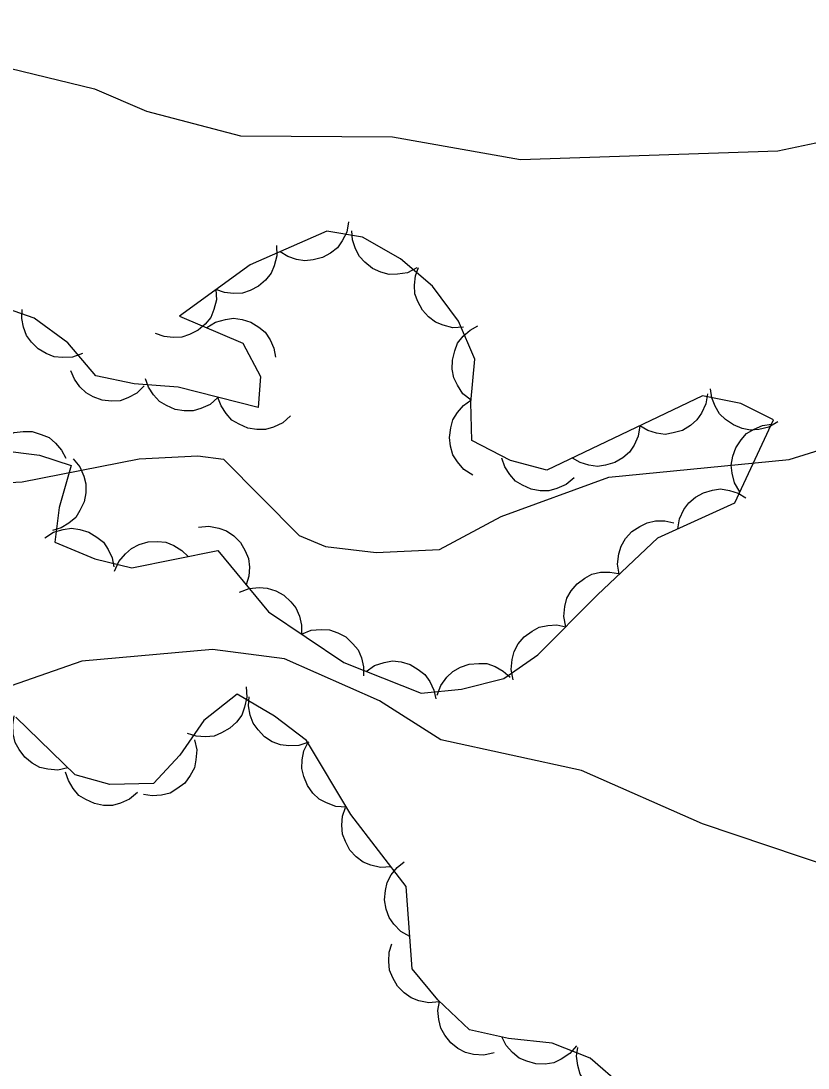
# Model space of a CAD drawing. Extents: x 336540 to 340074, y 5572036 to 5573747.
# Drawn here: x 337777.88 to 337809.42, y 5573494.15 to 5573536.12 of the extents above; entities that cross this region are included whole.
import ezdxf

# ---------------------------------------------------------------- set-up
doc = ezdxf.new("R2010")
doc.units = 0
doc.layers.add('Niveau 2', color=7, linetype='Continuous')
doc.layers.add('Niveau 44', color=7, linetype='Continuous')

msp = doc.modelspace()

# ---------------------------------------------------------------- linework, layer by layer
at = {"layer": 'Niveau 2'}
for points in [[(337734.3, 5573536.12), (337742.15, 5573534.82), (337748.53, 5573532.76), (337754.02, 5573531.53), (337756.37, 5573531.64), (337761.89, 5573532.96), (337764.38, 5573533.92), (337768.24, 5573534.63), (337774.49, 5573534.94), (337780.83, 5573533.4), (337782.91, 5573532.5), (337786.68, 5573531.52), (337792.77, 5573531.48), (337797.9, 5573530.56), (337808.21, 5573530.91), (337815.57, 5573532.47)], [(337734.64, 5573519.83), (337737.38, 5573519.31), (337748.91, 5573519.03), (337752.16, 5573518.2), (337754.88, 5573517.98), (337757.46, 5573517.28), (337761.85, 5573517.33), (337763.9, 5573516.93), (337777.93, 5573517.65), (337782.61, 5573518.57), (337784.97, 5573518.69), (337786, 5573518.56), (337789.03, 5573515.5), (337790.08, 5573515.05), (337792.11, 5573514.81), (337794.65, 5573514.94), (337797.12, 5573516.26), (337801.44, 5573517.83), (337808.67, 5573518.54), (337810.68, 5573519.17)], [(337811.74, 5573501.73), (337805.2, 5573503.94), (337800.34, 5573506.07), (337794.7, 5573507.3), (337792.25, 5573508.87), (337788.44, 5573510.55), (337785.55, 5573510.93), (337780.32, 5573510.46), (337777.48, 5573509.47), (337769.3, 5573507.37), (337764.57, 5573507.29), (337756.58, 5573507.9), (337751.62, 5573508.65), (337748.71, 5573509.52), (337746.69, 5573509.43), (337742.38, 5573507.34), (337740.02, 5573507.21), (337736.21, 5573508.89), (337733.85, 5573508.76)]]:
    msp.add_lwpolyline(points, dxfattribs=at)
at = {"layer": 'Niveau 44'}
for points in [[(337791.01, 5573528.07), (337790.94, 5573527.66), (337790.75, 5573527.3), (337790.56, 5573527.03), (337790.28, 5573526.81), (337789.96, 5573526.64), (337789.59, 5573526.54), (337789.26, 5573526.5), (337788.92, 5573526.56), (337788.57, 5573526.68), (337788.26, 5573526.87)], [(337777.01, 5573518.92), (337778.62, 5573518.72), (337779.89, 5573518.3), (337779.41, 5573516.62), (337779.23, 5573515.23), (337780.84, 5573514.56), (337782.32, 5573514.2), (337785.77, 5573514.89), (337787.8, 5573512.43), (337790.82, 5573510.4), (337793.92, 5573509.18), (337795.53, 5573509.34), (337797.23, 5573509.76), (337798.59, 5573510.71), (337800.99, 5573513.12), (337803.4, 5573515.4), (337806.49, 5573516.8), (337808.04, 5573520.13), (337806.73, 5573520.78), (337805.2, 5573521.09), (337798.95, 5573518.11), (337797.5, 5573518.5), (337795.95, 5573519.3), (337795.91, 5573520.83), (337796.07, 5573522.57), (337795.42, 5573524.09), (337794.37, 5573525.49), (337793.09, 5573526.59), (337791.57, 5573527.46), (337790.13, 5573527.69), (337787.06, 5573526.35), (337784.23, 5573524.29), (337786.77, 5573523.21), (337787.48, 5573521.87), (337787.38, 5573520.62), (337784.18, 5573521.44), (337782.42, 5573521.57), (337780.88, 5573521.89), (337779.75, 5573523.22), (337778.4, 5573524.21), (337775.27, 5573525.3)], [(337793.74, 5573526.22), (337793.37, 5573526.03), (337792.97, 5573525.97), (337792.64, 5573525.96), (337792.3, 5573526.05), (337791.96, 5573526.2), (337791.66, 5573526.45), (337791.44, 5573526.68), (337791.28, 5573526.99), (337791.17, 5573527.35), (337791.14, 5573527.71)], [(337788.12, 5573527.12), (337788.13, 5573526.7), (337788.03, 5573526.31), (337787.9, 5573526.01), (337787.68, 5573525.73), (337787.4, 5573525.49), (337787.06, 5573525.32), (337786.75, 5573525.21), (337786.4, 5573525.19), (337786.03, 5573525.23), (337785.69, 5573525.36)], [(337795.61, 5573523.84), (337795.19, 5573523.82), (337794.8, 5573523.92), (337794.49, 5573524.04), (337794.21, 5573524.26), (337793.97, 5573524.53), (337793.79, 5573524.87), (337793.67, 5573525.18), (337793.65, 5573525.53), (337793.69, 5573525.9), (337793.81, 5573526.24)], [(337785.69, 5573525.36), (337785.71, 5573524.94), (337785.6, 5573524.55), (337785.48, 5573524.24), (337785.26, 5573523.97), (337784.98, 5573523.73), (337784.63, 5573523.55), (337784.33, 5573523.44), (337783.98, 5573523.43), (337783.61, 5573523.47), (337783.27, 5573523.59)], [(337780.34, 5573522.79), (337779.94, 5573522.65), (337779.54, 5573522.63), (337779.21, 5573522.66), (337778.88, 5573522.79), (337778.57, 5573522.98), (337778.3, 5573523.25), (337778.1, 5573523.51), (337777.98, 5573523.84), (337777.91, 5573524.2), (337777.92, 5573524.56)], [(337785.32, 5573523.83), (337785.67, 5573524.05), (337786.07, 5573524.16), (337786.39, 5573524.21), (337786.74, 5573524.16), (337787.09, 5573524.05), (337787.41, 5573523.84), (337787.67, 5573523.64), (337787.86, 5573523.34), (337788.01, 5573523), (337788.08, 5573522.65)], [(337795.92, 5573520.92), (337795.59, 5573521.18), (337795.37, 5573521.52), (337795.22, 5573521.82), (337795.16, 5573522.16), (337795.17, 5573522.53), (337795.27, 5573522.9), (337795.38, 5573523.21), (337795.6, 5573523.48), (337795.88, 5573523.73), (337796.19, 5573523.9)], [(337782.82, 5573521.49), (337782.52, 5573521.2), (337782.16, 5573521.01), (337781.85, 5573520.9), (337781.5, 5573520.88), (337781.13, 5573520.92), (337780.77, 5573521.06), (337780.49, 5573521.21), (337780.24, 5573521.46), (337780.02, 5573521.76), (337779.88, 5573522.1)], [(337785.77, 5573521.03), (337785.46, 5573520.75), (337785.09, 5573520.58), (337784.78, 5573520.49), (337784.42, 5573520.49), (337784.06, 5573520.55), (337783.71, 5573520.7), (337783.43, 5573520.86), (337783.19, 5573521.13), (337782.99, 5573521.44), (337782.87, 5573521.78)], [(337805.39, 5573521.18), (337805.33, 5573520.77), (337805.16, 5573520.4), (337804.97, 5573520.13), (337804.71, 5573519.9), (337804.39, 5573519.71), (337804.02, 5573519.61), (337803.7, 5573519.55), (337803.35, 5573519.6), (337803, 5573519.71), (337802.68, 5573519.89)], [(337808.21, 5573520.05), (337807.85, 5573519.84), (337807.45, 5573519.75), (337807.12, 5573519.72), (337806.78, 5573519.79), (337806.43, 5573519.93), (337806.12, 5573520.15), (337805.88, 5573520.37), (337805.7, 5573520.68), (337805.57, 5573521.02), (337805.52, 5573521.38)], [(337788.68, 5573520.29), (337788.37, 5573520.01), (337788, 5573519.84), (337787.68, 5573519.74), (337787.33, 5573519.74), (337786.97, 5573519.8), (337786.62, 5573519.96), (337786.33, 5573520.12), (337786.1, 5573520.38), (337785.9, 5573520.69), (337785.77, 5573521.03)], [(337795.99, 5573517.92), (337795.63, 5573518.14), (337795.37, 5573518.45), (337795.19, 5573518.73), (337795.09, 5573519.07), (337795.05, 5573519.43), (337795.1, 5573519.81), (337795.18, 5573520.13), (337795.37, 5573520.43), (337795.62, 5573520.71), (337795.91, 5573520.92)], [(337802.68, 5573519.89), (337802.62, 5573519.48), (337802.45, 5573519.11), (337802.27, 5573518.83), (337802, 5573518.61), (337801.68, 5573518.42), (337801.31, 5573518.31), (337800.99, 5573518.26), (337800.64, 5573518.31), (337800.29, 5573518.42), (337799.98, 5573518.6)], [(337806.69, 5573517.24), (337806.48, 5573517.6), (337806.38, 5573517.99), (337806.34, 5573518.32), (337806.41, 5573518.67), (337806.53, 5573519.01), (337806.75, 5573519.33), (337806.96, 5573519.58), (337807.26, 5573519.76), (337807.6, 5573519.9), (337807.96, 5573519.96)], [(337776.69, 5573518.96), (337776.96, 5573519.27), (337777.31, 5573519.49), (337777.61, 5573519.63), (337777.96, 5573519.67), (337778.33, 5573519.66), (337778.69, 5573519.55), (337779, 5573519.42), (337779.26, 5573519.19), (337779.5, 5573518.91), (337779.67, 5573518.59)], [(337800.05, 5573517.81), (337799.73, 5573517.54), (337799.36, 5573517.38), (337799.04, 5573517.28), (337798.69, 5573517.28), (337798.33, 5573517.35), (337797.98, 5573517.51), (337797.7, 5573517.68), (337797.47, 5573517.94), (337797.27, 5573518.25), (337797.15, 5573518.59)], [(337779.97, 5573518.57), (337780.24, 5573518.25), (337780.4, 5573517.88), (337780.48, 5573517.56), (337780.48, 5573517.21), (337780.41, 5573516.85), (337780.24, 5573516.5), (337780.07, 5573516.22), (337779.8, 5573515.99), (337779.49, 5573515.8), (337779.14, 5573515.69)], [(337804.2, 5573515.76), (337804.27, 5573516.17), (337804.45, 5573516.54), (337804.64, 5573516.81), (337804.91, 5573517.03), (337805.23, 5573517.21), (337805.6, 5573517.31), (337805.92, 5573517.36), (337806.27, 5573517.3), (337806.62, 5573517.19), (337806.93, 5573517)], [(337801.86, 5573513.94), (337801.79, 5573514.35), (337801.84, 5573514.76), (337801.93, 5573515.07), (337802.11, 5573515.37), (337802.36, 5573515.65), (337802.68, 5573515.86), (337802.97, 5573516.01), (337803.31, 5573516.08), (337803.68, 5573516.08), (337804.04, 5573516)], [(337778.83, 5573515.4), (337779.18, 5573515.63), (337779.57, 5573515.74), (337779.9, 5573515.79), (337780.24, 5573515.74), (337780.6, 5573515.63), (337780.92, 5573515.43), (337781.18, 5573515.23), (337781.37, 5573514.93), (337781.53, 5573514.6), (337781.6, 5573514.24)], [(337784.99, 5573515.83), (337785.41, 5573515.87), (337785.81, 5573515.79), (337786.12, 5573515.68), (337786.41, 5573515.48), (337786.67, 5573515.21), (337786.86, 5573514.88), (337786.99, 5573514.58), (337787.03, 5573514.23), (337787.01, 5573513.86), (337786.9, 5573513.52)], [(337781.63, 5573514.06), (337781.8, 5573514.45), (337782.06, 5573514.76), (337782.3, 5573514.98), (337782.61, 5573515.14), (337782.97, 5573515.24), (337783.35, 5573515.25), (337783.68, 5573515.23), (337784, 5573515.1), (337784.32, 5573514.9), (337784.58, 5573514.65)], [(337799.71, 5573511.84), (337799.63, 5573512.25), (337799.68, 5573512.65), (337799.75, 5573512.98), (337799.93, 5573513.28), (337800.17, 5573513.56), (337800.48, 5573513.79), (337800.76, 5573513.95), (337801.11, 5573514.02), (337801.48, 5573514.03), (337801.83, 5573513.97)], [(337786.63, 5573513.22), (337787.02, 5573513.37), (337787.42, 5573513.41), (337787.75, 5573513.39), (337788.09, 5573513.28), (337788.41, 5573513.1), (337788.69, 5573512.84), (337788.9, 5573512.59), (337789.04, 5573512.26), (337789.12, 5573511.9), (337789.12, 5573511.54)], [(337797.6, 5573509.71), (337797.52, 5573510.12), (337797.56, 5573510.53), (337797.64, 5573510.85), (337797.81, 5573511.15), (337798.05, 5573511.44), (337798.36, 5573511.66), (337798.65, 5573511.82), (337798.99, 5573511.89), (337799.36, 5573511.91), (337799.71, 5573511.84)], [(337789.12, 5573511.54), (337789.51, 5573511.7), (337789.91, 5573511.73), (337790.24, 5573511.72), (337790.58, 5573511.6), (337790.9, 5573511.43), (337791.18, 5573511.16), (337791.39, 5573510.91), (337791.52, 5573510.59), (337791.61, 5573510.23), (337791.61, 5573509.87)], [(337791.71, 5573510.05), (337792.05, 5573510.29), (337792.44, 5573510.41), (337792.77, 5573510.47), (337793.11, 5573510.43), (337793.47, 5573510.32), (337793.8, 5573510.12), (337794.06, 5573509.93), (337794.26, 5573509.64), (337794.42, 5573509.3), (337794.5, 5573508.95)], [(337794.56, 5573509.1), (337794.71, 5573509.49), (337794.95, 5573509.82), (337795.19, 5573510.05), (337795.49, 5573510.22), (337795.84, 5573510.34), (337796.23, 5573510.37), (337796.55, 5573510.36), (337796.88, 5573510.24), (337797.21, 5573510.06), (337797.48, 5573509.82)], [(337786.9, 5573509.43), (337786.93, 5573509.01), (337786.84, 5573508.61), (337786.73, 5573508.3), (337786.52, 5573508.02), (337786.25, 5573507.77), (337785.92, 5573507.58), (337785.62, 5573507.45), (337785.27, 5573507.42), (337784.9, 5573507.45), (337784.55, 5573507.56)], [(337802.02, 5573493.4), (337800.69, 5573494.55), (337799.17, 5573495.15), (337797.42, 5573495.34), (337795.86, 5573495.68), (337794.58, 5573496.88), (337793.56, 5573498.13), (337793.31, 5573501.43), (337791.1, 5573504.31), (337789.32, 5573507.28), (337788.04, 5573508.25), (337786.54, 5573509.14), (337785.21, 5573508.08), (337784.25, 5573506.69), (337783.19, 5573505.55), (337781.44, 5573505.51), (337780.05, 5573505.9), (337777.67, 5573508.21)], [(337789.41, 5573507.21), (337789.01, 5573507.08), (337788.61, 5573507.07), (337788.28, 5573507.1), (337787.95, 5573507.23), (337787.64, 5573507.43), (337787.38, 5573507.71), (337787.18, 5573507.97), (337787.06, 5573508.3), (337787, 5573508.67), (337787.02, 5573509.03)], [(337779.76, 5573506.18), (337779.35, 5573506.09), (337778.95, 5573506.13), (337778.63, 5573506.2), (337778.32, 5573506.37), (337778.03, 5573506.61), (337777.81, 5573506.92), (337777.64, 5573507.2), (337777.57, 5573507.54), (337777.55, 5573507.91), (337777.61, 5573508.27)], [(337784.83, 5573507.31), (337784.92, 5573506.91), (337784.89, 5573506.5), (337784.83, 5573506.18), (337784.66, 5573505.87), (337784.44, 5573505.57), (337784.13, 5573505.34), (337783.85, 5573505.17), (337783.51, 5573505.09), (337783.14, 5573505.06), (337782.79, 5573505.11)], [(337790.92, 5573504.61), (337790.5, 5573504.64), (337790.12, 5573504.78), (337789.83, 5573504.93), (337789.57, 5573505.17), (337789.36, 5573505.47), (337789.22, 5573505.83), (337789.13, 5573506.15), (337789.15, 5573506.5), (337789.22, 5573506.86), (337789.38, 5573507.19)], [(337782.55, 5573505.2), (337782.23, 5573504.93), (337781.86, 5573504.77), (337781.54, 5573504.68), (337781.19, 5573504.68), (337780.83, 5573504.75), (337780.48, 5573504.91), (337780.2, 5573505.08), (337779.97, 5573505.35), (337779.78, 5573505.67), (337779.66, 5573506.01)], [(337792.71, 5573502.21), (337792.29, 5573502.19), (337791.9, 5573502.28), (337791.59, 5573502.4), (337791.31, 5573502.61), (337791.06, 5573502.89), (337790.88, 5573503.23), (337790.76, 5573503.53), (337790.74, 5573503.88), (337790.77, 5573504.25), (337790.88, 5573504.59)], [(337793.46, 5573499.42), (337793.1, 5573499.63), (337792.82, 5573499.92), (337792.63, 5573500.19), (337792.51, 5573500.52), (337792.45, 5573500.89), (337792.49, 5573501.27), (337792.55, 5573501.59), (337792.72, 5573501.9), (337792.95, 5573502.19), (337793.24, 5573502.41)], [(337794.64, 5573496.81), (337794.22, 5573496.77), (337793.82, 5573496.85), (337793.51, 5573496.96), (337793.23, 5573497.17), (337792.97, 5573497.43), (337792.78, 5573497.77), (337792.65, 5573498.07), (337792.62, 5573498.42), (337792.64, 5573498.79), (337792.74, 5573499.13)], [(337796.84, 5573494.76), (337796.43, 5573494.67), (337796.02, 5573494.7), (337795.7, 5573494.77), (337795.39, 5573494.94), (337795.1, 5573495.16), (337794.87, 5573495.47), (337794.7, 5573495.75), (337794.62, 5573496.09), (337794.59, 5573496.46), (337794.65, 5573496.82)], [(337800.15, 5573495.04), (337799.88, 5573494.73), (337799.53, 5573494.5), (337799.24, 5573494.36), (337798.89, 5573494.31), (337798.52, 5573494.32), (337798.15, 5573494.42), (337797.85, 5573494.55), (337797.58, 5573494.77), (337797.33, 5573495.05), (337797.16, 5573495.37)], [(337802.47, 5573493.01), (337802.06, 5573492.91), (337801.66, 5573492.92), (337801.33, 5573492.97), (337801.01, 5573493.13), (337800.72, 5573493.34), (337800.47, 5573493.64), (337800.29, 5573493.91), (337800.2, 5573494.25), (337800.15, 5573494.62), (337800.2, 5573494.98)]]:
    msp.add_lwpolyline(points, dxfattribs=at)

doc.saveas('drawing.dxf')
